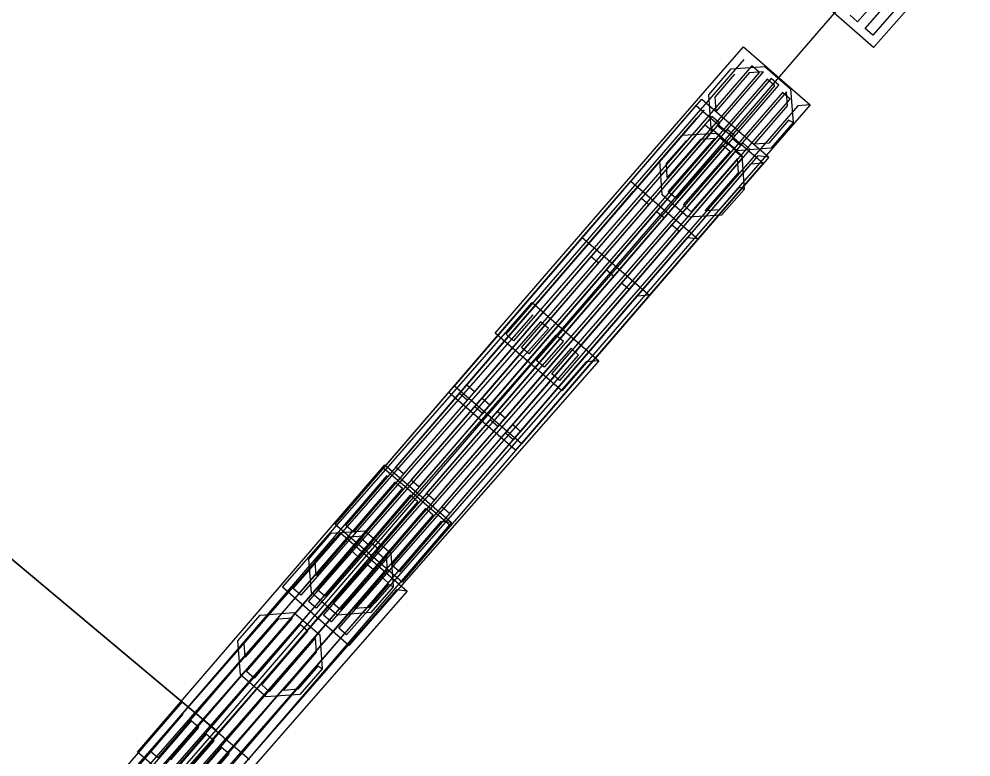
# Model space of a CAD drawing. Extents: x -266179 to -264727, y -1243225 to -1241702.
# Drawn here: x -264853.71 to -264846.17, y -1242546.3 to -1242540.46 of the extents above; entities that cross this region are included whole.
import ezdxf

# ---------------------------------------------------------------- set-up
doc = ezdxf.new("R2010")
doc.units = 0
for name, color, linetype in [('Vrstva 1', 7, 'Continuous'), ('Vrstva 19', 7, 'Continuous'), ('Vrstva 21', 7, 'Continuous')]:
    doc.layers.add(name, color=color, linetype=linetype)

msp = doc.modelspace()

# ---------------------------------------------------------------- linework, layer by layer
at = {"layer": 'Vrstva 1'}
for p, q in [((-264846.83, -1242539.92), (-264847.39, -1242540.57)), ((-264852.15, -1242546.09), (-264858.88, -1242540.46)), ((-264858.88, -1242540.46), (-264852.15, -1242546.09)), ((-264847.39, -1242540.57), (-264852.15, -1242546.09)), ((-264852.15, -1242546.09), (-264852.58, -1242546.58))]:
    msp.add_line(p, q, dxfattribs=at)
at = {"layer": 'Vrstva 19'}
for p, q in [((-264846.83, -1242539.92), (-264847.39, -1242540.57)), ((-264847.39, -1242540.57), (-264852.15, -1242546.09)), ((-264852.15, -1242546.09), (-264852.58, -1242546.58))]:
    msp.add_line(p, q, dxfattribs=at)
for points in [[(-264846.723, -1242540.331), (-264846.948, -1242540.586), (-264847.008, -1242540.534), (-264846.17, -1242539.579)], [(-264846.638, -1242540.34), (-264846.941, -1242540.685), (-264847.467, -1242540.223)], [(-264846.844, -1242540.225), (-264847.068, -1242540.481), (-264847.128, -1242540.428)], [(-264847.444, -1242541.138), (-264848.276, -1242542.097), (-264849.108, -1242543.057), (-264849.409, -1242543.404), (-264849.938, -1242542.946), (-264849.106, -1242541.986), (-264848.274, -1242541.027), (-264847.972, -1242540.679), (-264847.444, -1242541.138), (-264847.542, -1242541.145), (-264848.374, -1242542.104), (-264849.206, -1242543.064), (-264849.429, -1242543.321), (-264849.49, -1242543.268), (-264848.658, -1242542.309), (-264847.826, -1242541.349), (-264847.603, -1242541.092), (-264847.663, -1242541.04), (-264848.495, -1242542), (-264849.327, -1242542.959), (-264849.55, -1242543.216), (-264849.611, -1242543.163), (-264848.778, -1242542.204), (-264847.946, -1242541.245), (-264847.724, -1242540.988), (-264847.784, -1242540.935), (-264848.616, -1242541.895), (-264849.448, -1242542.854), (-264849.671, -1242543.111), (-264849.731, -1242543.059), (-264848.899, -1242542.099), (-264848.067, -1242541.14), (-264847.845, -1242540.883), (-264847.905, -1242540.83), (-264848.737, -1242541.79), (-264849.569, -1242542.749), (-264849.792, -1242543.006), (-264849.852, -1242542.954), (-264849.02, -1242541.994), (-264848.188, -1242541.035), (-264847.965, -1242540.778)], [(-264847.578, -1242541.278), (-264847.754, -1242541.482), (-264848.022, -1242541.502), (-264848.227, -1242541.326), (-264848.247, -1242541.058), (-264848.07, -1242540.854), (-264847.802, -1242540.834), (-264847.598, -1242541.01), (-264847.578, -1242541.278), (-264847.615, -1242541.259), (-264847.771, -1242541.441), (-264847.884, -1242541.45), (-264847.623, -1242541.147), (-264847.631, -1242541.034), (-264847.997, -1242541.458), (-264848.058, -1242541.406), (-264847.692, -1242540.981), (-264847.753, -1242540.929), (-264848.118, -1242541.353), (-264848.179, -1242541.301), (-264847.813, -1242540.877), (-264847.926, -1242540.885), (-264848.187, -1242541.188), (-264848.196, -1242541.076), (-264848.039, -1242540.894)], [(-264847.772, -1242541.551), (-264848.601, -1242542.513), (-264849.43, -1242543.475), (-264849.73, -1242543.823), (-264850.26, -1242543.366), (-264849.431, -1242542.404), (-264848.602, -1242541.442), (-264848.302, -1242541.094), (-264847.772, -1242541.551), (-264847.857, -1242541.543), (-264848.686, -1242542.505), (-264849.516, -1242543.467), (-264849.738, -1242543.724), (-264849.798, -1242543.672), (-264848.969, -1242542.71), (-264848.14, -1242541.748), (-264847.918, -1242541.491), (-264847.978, -1242541.439), (-264848.808, -1242542.4), (-264849.637, -1242543.362), (-264849.859, -1242543.62), (-264849.919, -1242543.568), (-264849.09, -1242542.606), (-264848.261, -1242541.644), (-264848.039, -1242541.386), (-264848.1, -1242541.334), (-264848.929, -1242542.296), (-264849.758, -1242543.258), (-264849.98, -1242543.516), (-264850.041, -1242543.463), (-264849.211, -1242542.501), (-264848.382, -1242541.539), (-264848.16, -1242541.282), (-264848.221, -1242541.23), (-264849.05, -1242542.192), (-264849.879, -1242543.154), (-264850.101, -1242543.411), (-264850.162, -1242543.359), (-264849.333, -1242542.397), (-264848.503, -1242541.435), (-264848.281, -1242541.177)], [(-264847.817, -1242541.601), (-264848.646, -1242542.563), (-264849.475, -1242543.525), (-264849.776, -1242543.873), (-264850.306, -1242543.416), (-264849.477, -1242542.454), (-264848.647, -1242541.492), (-264848.347, -1242541.144), (-264847.817, -1242541.601), (-264847.916, -1242541.608), (-264848.745, -1242542.57), (-264849.574, -1242543.532), (-264849.796, -1242543.79), (-264849.857, -1242543.738), (-264849.027, -1242542.776), (-264848.198, -1242541.814), (-264847.976, -1242541.556), (-264848.037, -1242541.504), (-264848.866, -1242542.466), (-264849.695, -1242543.428), (-264849.917, -1242543.685), (-264849.978, -1242543.633), (-264849.149, -1242542.671), (-264848.319, -1242541.709), (-264848.097, -1242541.452), (-264848.158, -1242541.399), (-264848.987, -1242542.361), (-264849.816, -1242543.323), (-264850.038, -1242543.581), (-264850.099, -1242543.529), (-264849.27, -1242542.567), (-264848.441, -1242541.605), (-264848.219, -1242541.347), (-264848.279, -1242541.295), (-264849.108, -1242542.257), (-264849.938, -1242543.219), (-264850.159, -1242543.476), (-264850.22, -1242543.424), (-264849.391, -1242542.462), (-264848.562, -1242541.5), (-264848.34, -1242541.243)], [(-264847.966, -1242541.808), (-264848.145, -1242542.011), (-264848.413, -1242542.028), (-264848.616, -1242541.85), (-264848.633, -1242541.582), (-264848.455, -1242541.379), (-264848.187, -1242541.362), (-264847.984, -1242541.54), (-264847.966, -1242541.808), (-264848.003, -1242541.789), (-264848.161, -1242541.969), (-264848.274, -1242541.977), (-264848.01, -1242541.676), (-264848.018, -1242541.563), (-264848.387, -1242541.984), (-264848.447, -1242541.931), (-264848.078, -1242541.51), (-264848.138, -1242541.458), (-264848.507, -1242541.878), (-264848.568, -1242541.826), (-264848.198, -1242541.405), (-264848.311, -1242541.412), (-264848.575, -1242541.713), (-264848.582, -1242541.6), (-264848.424, -1242541.42)], [(-264848.334, -1242542.199), (-264849.163, -1242543.161), (-264849.992, -1242544.123), (-264850.292, -1242544.471), (-264850.823, -1242544.014), (-264849.993, -1242543.052), (-264849.164, -1242542.09), (-264848.864, -1242541.742), (-264848.334, -1242542.199), (-264848.419, -1242542.191), (-264849.249, -1242543.153), (-264850.078, -1242544.115), (-264850.3, -1242544.373), (-264850.36, -1242544.32), (-264849.531, -1242543.358), (-264848.702, -1242542.396), (-264848.48, -1242542.139), (-264848.541, -1242542.087), (-264849.37, -1242543.049), (-264850.199, -1242544.011), (-264850.421, -1242544.268), (-264850.482, -1242544.216), (-264849.652, -1242543.254), (-264848.823, -1242542.292), (-264848.601, -1242542.034), (-264848.662, -1242541.982), (-264849.491, -1242542.944), (-264850.32, -1242543.906), (-264850.542, -1242544.164), (-264850.603, -1242544.111), (-264849.774, -1242543.149), (-264848.944, -1242542.187), (-264848.722, -1242541.93), (-264848.783, -1242541.878), (-264849.612, -1242542.84), (-264850.441, -1242543.802), (-264850.663, -1242544.059), (-264850.724, -1242544.007), (-264849.895, -1242543.045), (-264849.066, -1242542.083), (-264848.844, -1242541.825)], [(-264848.717, -1242542.646), (-264849.547, -1242543.608), (-264850.376, -1242544.57), (-264850.676, -1242544.918), (-264851.206, -1242544.461), (-264850.377, -1242543.499), (-264849.548, -1242542.537), (-264849.248, -1242542.189), (-264848.717, -1242542.646), (-264848.816, -1242542.653), (-264849.645, -1242543.615), (-264850.474, -1242544.577), (-264850.696, -1242544.835), (-264850.757, -1242544.782), (-264849.928, -1242543.82), (-264849.099, -1242542.858), (-264848.877, -1242542.601), (-264848.937, -1242542.549), (-264849.766, -1242543.511), (-264850.596, -1242544.473), (-264850.818, -1242544.73), (-264850.878, -1242544.678), (-264850.049, -1242543.716), (-264849.22, -1242542.754), (-264848.998, -1242542.496), (-264849.058, -1242542.444), (-264849.888, -1242543.406), (-264850.717, -1242544.368), (-264850.939, -1242544.626), (-264850.999, -1242544.573), (-264850.17, -1242543.611), (-264849.341, -1242542.649), (-264849.119, -1242542.392), (-264849.18, -1242542.34), (-264850.009, -1242543.302), (-264850.838, -1242544.264), (-264851.06, -1242544.521), (-264851.121, -1242544.469), (-264850.291, -1242543.507), (-264849.462, -1242542.545), (-264849.24, -1242542.287)], [(-264849.118, -1242543.165), (-264849.956, -1242544.12), (-264850.794, -1242545.074), (-264851.097, -1242545.42), (-264851.623, -1242544.958), (-264850.785, -1242544.004), (-264849.948, -1242543.049), (-264849.644, -1242542.704), (-264849.118, -1242543.165), (-264849.217, -1242543.172), (-264850.055, -1242544.126), (-264850.892, -1242545.081), (-264851.117, -1242545.336), (-264851.177, -1242545.283), (-264850.339, -1242544.329), (-264849.501, -1242543.375), (-264849.277, -1242543.119), (-264849.337, -1242543.066), (-264850.175, -1242544.021), (-264851.013, -1242544.975), (-264851.237, -1242545.231), (-264851.297, -1242545.178), (-264850.459, -1242544.223), (-264849.622, -1242543.269), (-264849.397, -1242543.013), (-264849.457, -1242542.961), (-264850.295, -1242543.915), (-264851.133, -1242544.87), (-264851.357, -1242545.125), (-264851.417, -1242545.072), (-264850.58, -1242544.118), (-264849.742, -1242543.163), (-264849.517, -1242542.908), (-264849.578, -1242542.855), (-264850.415, -1242543.81), (-264851.253, -1242544.764), (-264851.477, -1242545.02), (-264851.538, -1242544.967), (-264850.7, -1242544.012), (-264849.862, -1242543.058), (-264849.638, -1242542.802)], [(-264852.239, -1242546.72), (-264852.77, -1242546.264), (-264851.942, -1242545.301), (-264851.113, -1242544.338), (-264850.813, -1242543.989), (-264850.283, -1242544.446), (-264850.368, -1242544.438), (-264851.197, -1242545.401), (-264852.025, -1242546.364)], [(-264852.55, -1242546.361), (-264851.722, -1242545.398), (-264850.893, -1242544.435), (-264850.672, -1242544.177), (-264850.732, -1242544.125), (-264851.561, -1242545.088), (-264852.389, -1242546.051), (-264852.61, -1242546.308), (-264852.671, -1242546.256), (-264851.843, -1242545.293), (-264851.015, -1242544.331), (-264850.793, -1242544.073)], [(-264852.429, -1242546.465), (-264851.6, -1242545.502), (-264850.772, -1242544.539), (-264850.55, -1242544.282), (-264850.611, -1242544.229), (-264851.439, -1242545.192), (-264852.267, -1242546.155), (-264852.489, -1242546.413)], [(-264852.307, -1242546.569), (-264851.479, -1242545.607), (-264850.651, -1242544.644), (-264850.429, -1242544.386), (-264850.49, -1242544.334), (-264851.318, -1242545.297), (-264852.146, -1242546.259), (-264852.368, -1242546.517)], [(-264850.283, -1242544.446), (-264851.111, -1242545.409), (-264851.939, -1242546.371)], [(-264853.137, -1242546.786), (-264852.301, -1242545.83), (-264851.465, -1242544.873), (-264851.163, -1242544.527), (-264850.636, -1242544.988), (-264850.721, -1242544.979), (-264851.557, -1242545.935), (-264852.393, -1242546.892)], [(-264850.745, -1242544.955), (-264850.922, -1242545.159), (-264851.19, -1242545.179), (-264851.394, -1242545.003), (-264851.414, -1242544.735), (-264851.238, -1242544.531), (-264850.97, -1242544.511), (-264850.765, -1242544.687), (-264850.745, -1242544.955), (-264850.782, -1242544.936), (-264850.939, -1242545.118), (-264851.052, -1242545.127), (-264850.791, -1242544.824), (-264850.799, -1242544.711), (-264851.165, -1242545.135), (-264851.225, -1242545.083), (-264850.86, -1242544.658), (-264850.92, -1242544.606), (-264851.286, -1242545.03), (-264851.346, -1242544.978), (-264850.981, -1242544.554), (-264851.094, -1242544.562), (-264851.355, -1242544.865), (-264851.363, -1242544.753), (-264851.206, -1242544.571)], [(-264853.038, -1242546.779), (-264852.203, -1242545.823), (-264851.367, -1242544.867), (-264851.143, -1242544.611)], [(-264852.918, -1242546.884), (-264852.082, -1242545.928), (-264851.246, -1242544.972), (-264851.022, -1242544.716), (-264851.083, -1242544.663), (-264851.919, -1242545.62), (-264852.754, -1242546.576)], [(-264852.798, -1242546.99), (-264851.962, -1242546.034), (-264851.126, -1242545.077), (-264850.902, -1242544.821), (-264850.962, -1242544.769), (-264851.798, -1242545.725), (-264852.634, -1242546.681)], [(-264852.677, -1242547.095), (-264851.841, -1242546.139), (-264851.005, -1242545.183), (-264850.782, -1242544.927), (-264850.842, -1242544.874), (-264851.678, -1242545.83), (-264852.514, -1242546.786)], [(-264850.636, -1242544.988), (-264851.472, -1242545.944), (-264852.307, -1242546.9)], [(-264851.308, -1242545.603), (-264851.484, -1242545.808), (-264851.752, -1242545.827), (-264851.956, -1242545.651), (-264851.976, -1242545.383), (-264851.8, -1242545.179), (-264851.532, -1242545.159), (-264851.327, -1242545.335), (-264851.308, -1242545.603), (-264851.344, -1242545.584), (-264851.501, -1242545.766), (-264851.614, -1242545.775), (-264851.353, -1242545.472), (-264851.361, -1242545.359), (-264851.727, -1242545.783), (-264851.787, -1242545.731), (-264851.422, -1242545.307), (-264851.482, -1242545.254), (-264851.848, -1242545.679), (-264851.909, -1242545.626), (-264851.543, -1242545.202), (-264851.656, -1242545.21), (-264851.917, -1242545.513), (-264851.925, -1242545.401), (-264851.769, -1242545.219)], [(-264853.544, -1242547.176), (-264852.715, -1242546.214), (-264852.415, -1242545.866), (-264851.885, -1242546.323)], [(-264853.459, -1242547.184), (-264852.63, -1242546.222), (-264852.408, -1242545.964)], [(-264852.508, -1242546.326), (-264852.286, -1242546.069), (-264852.347, -1242546.017), (-264853.176, -1242546.979)], [(-264852.387, -1242546.431), (-264852.165, -1242546.173), (-264852.226, -1242546.121), (-264853.055, -1242547.083)], [(-264852.266, -1242546.535), (-264852.044, -1242546.278), (-264852.105, -1242546.226), (-264852.934, -1242547.188)]]:
    msp.add_lwpolyline(points, dxfattribs=at)
at = {"layer": 'Vrstva 21'}
for p, q in [((-264846.83, -1242539.92), (-264847.39, -1242540.57)), ((-264847.39, -1242540.57), (-264852.15, -1242546.09)), ((-264852.15, -1242546.09), (-264852.58, -1242546.58))]:
    msp.add_line(p, q, dxfattribs=at)

doc.saveas('drawing.dxf')
